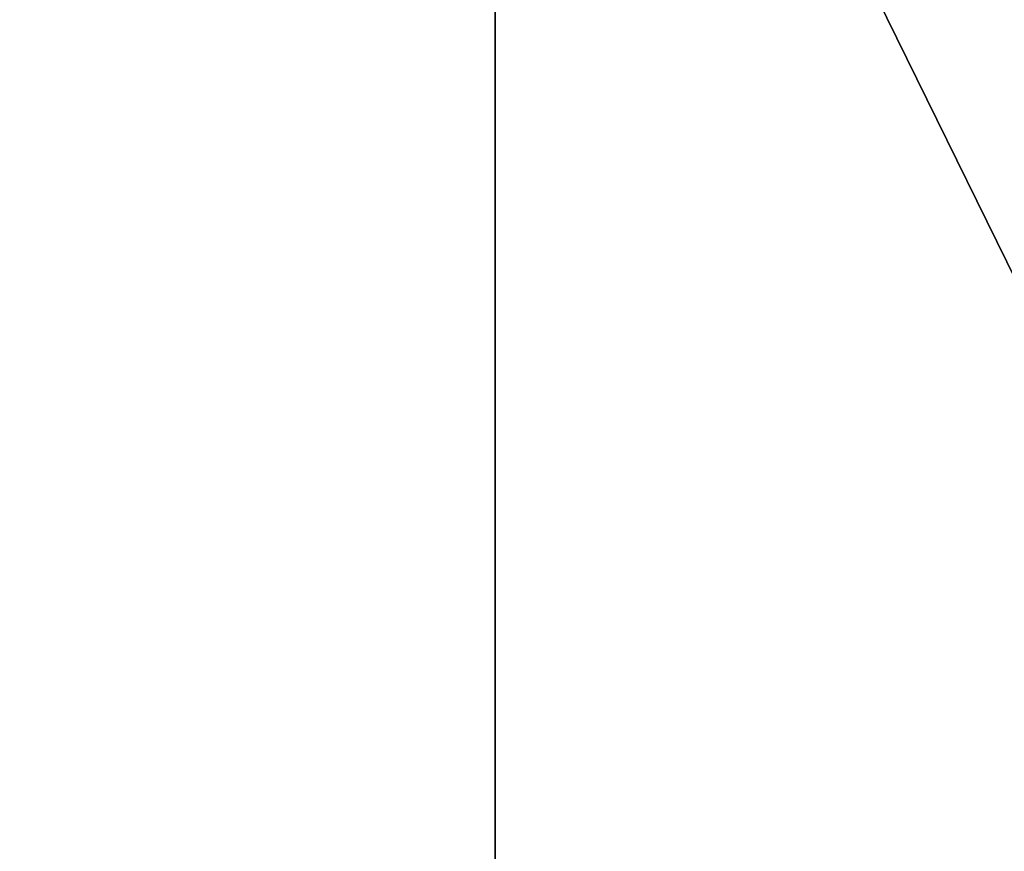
# Model space of a CAD drawing. Header units: millimetres. Extents: x -125 to 171, y -35 to 1363.
# Tile 825 of 1056: x -52.52958 to -52.52766, y 1225.69683 to 1225.69845. Entities that reach past the tile are written whole.
import ezdxf

# ---------------------------------------------------------------- set-up
doc = ezdxf.new("R2010")
doc.units = ezdxf.units.MM
doc.header["$LTSCALE"] = 65.185185
doc.layers.add('2680', color=7, linetype='CONTINUOUS')
doc.layers.add('2681', color=7, linetype='CONTINUOUS')

msp = doc.modelspace()

# ---------------------------------------------------------------- linework, layer by layer
at = {"layer": '2680', "linetype": 'CONTINUOUS'}
for points in [[(-53.4471787, 1225.7, 295.5645384), (-53.4471801, 1223.2, 295.5645359), (-52.5286039, 1223.2, 296.3916144), (-53.4471787, 1225.7, 295.5645384)], [(-52.5286508, 1225.7, 296.3915935), (-53.4471787, 1225.7, 295.5645384), (-52.5286039, 1223.2, 296.3916144), (-52.5286508, 1225.7, 296.3915935)], [(-51.2992735, 1225.7, 296.5208063), (-52.5286508, 1225.7, 296.3915935), (-51.2993237, 1223.2, 296.5208169), (-51.2992735, 1225.7, 296.5208063)], [(-52.5286508, 1225.7, 296.3915935), (-52.5286039, 1223.2, 296.3916144), (-51.2993237, 1223.2, 296.5208169), (-52.5286508, 1225.7, 296.3915935)]]:
    msp.add_3dface(points, dxfattribs=at)
at = {"layer": '2681', "linetype": 'CONTINUOUS'}
for points in [[(-53.2014139, 1225.7, 293.2262429), (-52.1310036, 1225.7, 292.6082336), (-53.2014159, 1223.2, 293.226245), (-53.2014139, 1225.7, 293.2262429)], [(-52.1310036, 1225.7, 292.6082336), (-52.1309534, 1223.2, 292.6082229), (-53.2014159, 1223.2, 293.226245), (-52.1310036, 1225.7, 292.6082336)]]:
    msp.add_3dface(points, dxfattribs=at)

doc.saveas('drawing.dxf')
